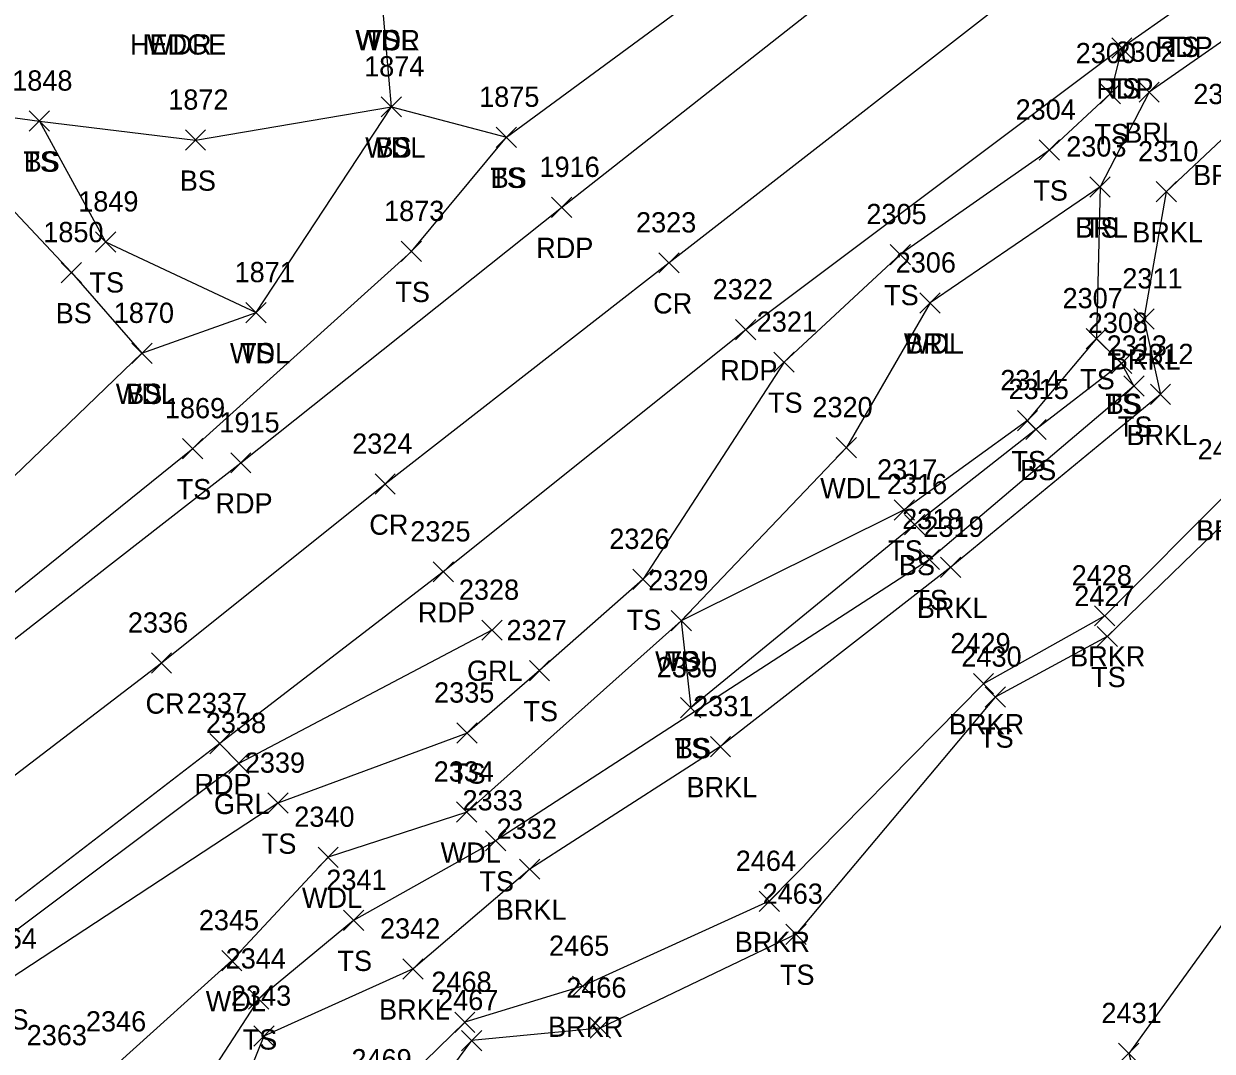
# Model space of a CAD drawing. Extents: x 1505656 to 1508446, y 700805 to 703031.
# Drawn here: x 1506706.6 to 1506823.9, y 702191.5 to 702293 of the extents above; entities that cross this region are included whole.
import ezdxf

# ---------------------------------------------------------------- set-up
doc = ezdxf.new("R2010")
doc.units = 0
for name, color, linetype in [('L_A', 7, 'Continuous'), ('L_I', 7, 'Continuous'), ('L_TIC', 7, 'Continuous'), ('LABL', 7, 'Continuous'), ('LAWA', 7, 'Continuous'), ('LAWE', 7, 'Continuous'), ('LELB', 7, 'Continuous'), ('P_A', 7, 'Continuous'), ('P_I', 7, 'Continuous'), ('P_TIC', 7, 'Continuous'), ('PET', 7, 'Continuous'), ('PRC', 7, 'Continuous'), ('R_A', 7, 'Continuous'), ('R_I', 7, 'Continuous'), ('R_TIC', 7, 'Continuous'), ('RGR', 7, 'Continuous')]:
    doc.layers.add(name, color=color, linetype=linetype)

msp = doc.modelspace()

# ---------------------------------------------------------------- linework, layer by layer
at = {"layer": 'L_TIC'}
for points in [[(1506813.99, 702289.57), (1506815.99, 702291.57)], [(1506815.99, 702289.57), (1506813.99, 702291.57)], [(1506812.87, 702285.06), (1506814.87, 702287.06)], [(1506814.87, 702285.06), (1506812.87, 702287.06)], [(1506816.69, 702285.2), (1506818.69, 702287.2)], [(1506818.69, 702285.2), (1506816.69, 702287.2)], [(1506741.86, 702283.75), (1506743.86, 702285.75)], [(1506743.86, 702283.75), (1506741.86, 702285.75)], [(1506741.86, 702283.75), (1506743.86, 702285.75)], [(1506743.86, 702283.75), (1506741.86, 702285.75)], [(1506707.11, 702282.35), (1506709.11, 702284.35)], [(1506709.11, 702282.35), (1506707.11, 702284.35)], [(1506707.11, 702282.35), (1506709.11, 702284.35)], [(1506709.11, 702282.35), (1506707.11, 702284.35)], [(1506722.52, 702280.47), (1506724.52, 702282.47)], [(1506724.52, 702280.47), (1506722.52, 702282.47)], [(1506753.22, 702280.75), (1506755.22, 702282.75)], [(1506755.22, 702280.75), (1506753.22, 702282.75)], [(1506753.22, 702280.75), (1506755.22, 702282.75)], [(1506755.22, 702280.75), (1506753.22, 702282.75)], [(1506806.84, 702279.49), (1506808.84, 702281.49)], [(1506808.84, 702279.49), (1506806.84, 702281.49)], [(1506811.84, 702275.84), (1506813.84, 702277.84)], [(1506813.84, 702275.84), (1506811.84, 702277.84)], [(1506811.84, 702275.84), (1506813.84, 702277.84)], [(1506813.84, 702275.84), (1506811.84, 702277.84)], [(1506818.38, 702275.37), (1506820.38, 702277.37)], [(1506820.38, 702275.37), (1506818.38, 702277.37)], [(1506713.64, 702270.42), (1506715.64, 702272.42)], [(1506715.64, 702270.42), (1506713.64, 702272.42)], [(1506743.84, 702269.48), (1506745.84, 702271.48)], [(1506745.84, 702269.48), (1506743.84, 702271.48)], [(1506792.11, 702269.17), (1506794.11, 702271.17)], [(1506794.11, 702269.17), (1506792.11, 702271.17)], [(1506710.27, 702267.39), (1506712.27, 702269.39)], [(1506712.27, 702267.39), (1506710.27, 702269.39)], [(1506795.06, 702264.39), (1506797.06, 702266.39)], [(1506797.06, 702264.39), (1506795.06, 702266.39)], [(1506795.06, 702264.39), (1506797.06, 702266.39)], [(1506797.06, 702264.39), (1506795.06, 702266.39)], [(1506728.5, 702263.44), (1506730.5, 702265.44)], [(1506730.5, 702263.44), (1506728.5, 702265.44)], [(1506728.5, 702263.44), (1506730.5, 702265.44)], [(1506730.5, 702263.44), (1506728.5, 702265.44)], [(1506816.17, 702262.82), (1506818.17, 702264.82)], [(1506818.17, 702262.82), (1506816.17, 702264.82)], [(1506811.48, 702260.87), (1506813.48, 702262.87)], [(1506813.48, 702260.87), (1506811.48, 702262.87)], [(1506811.48, 702260.87), (1506813.48, 702262.87)], [(1506813.48, 702260.87), (1506811.48, 702262.87)], [(1506717.23, 702259.42), (1506719.23, 702261.42)], [(1506719.23, 702259.42), (1506717.23, 702261.42)], [(1506717.23, 702259.42), (1506719.23, 702261.42)], [(1506719.23, 702259.42), (1506717.23, 702261.42)], [(1506780.64, 702258.55), (1506782.64, 702260.55)], [(1506782.64, 702258.55), (1506780.64, 702260.55)], [(1506813.97, 702258.43), (1506815.97, 702260.43)], [(1506815.97, 702258.43), (1506813.97, 702260.43)], [(1506813.97, 702258.43), (1506815.97, 702260.43)], [(1506815.97, 702258.43), (1506813.97, 702260.43)], [(1506815.19, 702256.19), (1506817.19, 702258.19)], [(1506817.19, 702256.19), (1506815.19, 702258.19)], [(1506817.81, 702255.36), (1506819.81, 702257.36)], [(1506819.81, 702255.36), (1506817.81, 702257.36)], [(1506804.68, 702252.78), (1506806.68, 702254.78)], [(1506806.68, 702252.78), (1506804.68, 702254.78)], [(1506805.51, 702251.9), (1506807.51, 702253.9)], [(1506807.51, 702251.9), (1506805.51, 702253.9)], [(1506722.25, 702250.01), (1506724.25, 702252.01)], [(1506724.25, 702250.01), (1506722.25, 702252.01)], [(1506786.79, 702250.11), (1506788.79, 702252.11)], [(1506788.79, 702250.11), (1506786.79, 702252.11)], [(1506792.51, 702243.96), (1506794.51, 702245.96)], [(1506794.51, 702243.96), (1506792.51, 702245.96)], [(1506793.54, 702242.52), (1506795.54, 702244.52)], [(1506795.54, 702242.52), (1506793.54, 702244.52)], [(1506795, 702239.07), (1506797, 702241.07)], [(1506797, 702239.07), (1506795, 702241.07)], [(1506797.1, 702238.3), (1506799.1, 702240.3)], [(1506799.1, 702238.3), (1506797.1, 702240.3)], [(1506766.7, 702237.11), (1506768.7, 702239.11)], [(1506768.7, 702237.11), (1506766.7, 702239.11)], [(1506812.3, 702233.51), (1506814.3, 702235.51)], [(1506814.3, 702233.51), (1506812.3, 702235.51)], [(1506770.49, 702233.02), (1506772.49, 702235.02)], [(1506772.49, 702233.02), (1506770.49, 702235.02)], [(1506770.49, 702233.02), (1506772.49, 702235.02)], [(1506772.49, 702233.02), (1506770.49, 702235.02)], [(1506812.55, 702231.47), (1506814.55, 702233.47)], [(1506814.55, 702231.47), (1506812.55, 702233.47)], [(1506756.49, 702228.1), (1506758.49, 702230.1)], [(1506758.49, 702228.1), (1506756.49, 702230.1)], [(1506800.33, 702226.81), (1506802.33, 702228.81)], [(1506802.33, 702226.81), (1506800.33, 702228.81)], [(1506801.49, 702225.49), (1506803.49, 702227.49)], [(1506803.49, 702225.49), (1506801.49, 702227.49)], [(1506771.42, 702224.44), (1506773.42, 702226.44)], [(1506773.42, 702224.44), (1506771.42, 702226.44)], [(1506771.42, 702224.44), (1506773.42, 702226.44)], [(1506773.42, 702224.44), (1506771.42, 702226.44)], [(1506749.34, 702221.94), (1506751.34, 702223.94)], [(1506751.34, 702221.94), (1506749.34, 702223.94)], [(1506774.36, 702220.6), (1506776.36, 702222.6)], [(1506776.36, 702220.6), (1506774.36, 702222.6)], [(1506730.66, 702215.02), (1506732.66, 702217.02)], [(1506732.66, 702215.02), (1506730.66, 702217.02)], [(1506749.3, 702214.14), (1506751.3, 702216.14)], [(1506751.3, 702214.14), (1506749.3, 702216.14)], [(1506752.15, 702211.3), (1506754.15, 702213.3)], [(1506754.15, 702211.3), (1506752.15, 702213.3)], [(1506735.62, 702209.68), (1506737.62, 702211.68)], [(1506737.62, 702209.68), (1506735.62, 702211.68)], [(1506755.52, 702208.5), (1506757.52, 702210.5)], [(1506757.52, 702208.5), (1506755.52, 702210.5)], [(1506779.18, 702205.33), (1506781.18, 702207.33)], [(1506781.18, 702205.33), (1506779.18, 702207.33)], [(1506738.13, 702203.45), (1506740.13, 702205.45)], [(1506740.13, 702203.45), (1506738.13, 702205.45)], [(1506781.82, 702202.08), (1506783.82, 702204.08)], [(1506783.82, 702202.08), (1506781.82, 702204.08)], [(1506726.11, 702199.47), (1506728.11, 702201.47)], [(1506728.11, 702199.47), (1506726.11, 702201.47)], [(1506744, 702198.65), (1506746, 702200.65)], [(1506746, 702198.65), (1506744, 702200.65)], [(1506760.74, 702196.95), (1506762.74, 702198.95)], [(1506762.74, 702196.95), (1506760.74, 702198.95)], [(1506728.76, 702195.69), (1506730.76, 702197.69)], [(1506730.76, 702195.69), (1506728.76, 702197.69)], [(1506749.12, 702193.39), (1506751.12, 702195.39)], [(1506751.12, 702193.39), (1506749.12, 702195.39)], [(1506762.49, 702192.82), (1506764.49, 702194.82)], [(1506764.49, 702192.82), (1506762.49, 702194.82)], [(1506729.28, 702192.02), (1506731.28, 702194.02)], [(1506731.28, 702192.02), (1506729.28, 702194.02)], [(1506749.79, 702191.58), (1506751.79, 702193.58)], [(1506751.79, 702191.58), (1506749.79, 702193.58)], [(1506814.67, 702190.31), (1506816.67, 702192.31)], [(1506816.67, 702190.31), (1506814.67, 702192.31)]]:
    msp.add_lwpolyline(points, dxfattribs=at)
at = {"layer": 'LABL'}
msp.add_lwpolyline([(1506989.79, 702239.71), (1506963.59, 702240.09), (1506955.54, 702242.08), (1506952.16, 702243.2), (1506941.91, 702247.19), (1506935.93, 702247.29), (1506907.51, 702258.11), (1506896.77, 702256.5), (1506888.48, 702274.05), (1506875.84, 702285.28), (1506870.68, 702301.06), (1506866.78, 702303.55), (1506866.44, 702310.57), (1506863.89, 702309.57), (1506859.19, 702309.88), (1506857.18, 702310.26), (1506855.27, 702301.97), (1506854.09, 702296.57), (1506844.28, 702291), (1506839.39, 702293.72), (1506830.59, 702295.18), (1506817.69, 702286.2), (1506812.84, 702276.84), (1506796.06, 702265.39)], dxfattribs=at)
at = {"layer": 'LAWA'}
for points in [[(1506477.11, 702338.78), (1506505.06, 702319.4), (1506519.83, 702306.48), (1506544.92, 702278.68), (1506587.97, 702243.37), (1506602.7, 702221.47), (1506611.67, 702210.59), (1506619.38, 702208.31), (1506641.95, 702218.05), (1506645.77, 702210.36), (1506641.46, 702203.26), (1506655.95, 702212.94), (1506663.5, 702213.58), (1506668.03, 702215.72), (1506670.93, 702221.58), (1506675.61, 702223.42), (1506692.94, 702236.13), (1506718.23, 702260.42), (1506729.5, 702264.44), (1506742.86, 702284.75), (1506741.94, 702295.33)], [(1506796.06, 702265.39), (1506787.79, 702251.11), (1506771.49, 702234.02), (1506750.3, 702215.14), (1506736.62, 702210.68), (1506727.11, 702200.47), (1506716.01, 702190.48), (1506710.15, 702189.12), (1506695.53, 702180.42), (1506682.85, 702170.87), (1506674.47, 702164.71), (1506646.45, 702141.69), (1506617.58, 702111.72), (1506588.06, 702090.95)], [(1506864.28, 702236.85), (1506836.1, 702219.53), (1506815.67, 702191.31), (1506820.05, 702174.68), (1506845.9, 702149.42), (1506851.82, 702140.45), (1506862.65, 702106.21), (1506869.7, 702082.79), (1506856.8, 702060.43)]]:
    msp.add_lwpolyline(points, dxfattribs=at)
at = {"layer": 'LAWE'}
for points in [[(1506825.4, 702282.02), (1506819.38, 702276.37), (1506817.17, 702263.82), (1506818.81, 702256.36), (1506798.1, 702239.3), (1506775.36, 702221.6), (1506756.52, 702209.5), (1506745, 702199.65), (1506730.28, 702193.02), (1506725.7, 702181.7), (1506725.39, 702157.79), (1506735.91, 702147.08), (1506743.86, 702131.06), (1506744.55, 702116.8), (1506733.39, 702110.58), (1506713.54, 702103.83), (1506688.77, 702100.12), (1506686.8, 702100.19), (1506661.63, 702092.84)], [(1506825.74, 702246.95), (1506813.3, 702234.51), (1506801.33, 702227.81), (1506780.18, 702206.33), (1506761.74, 702197.95), (1506750.12, 702194.39), (1506742.24, 702186.74), (1506735.07, 702178.24), (1506737.95, 702160.76), (1506748.52, 702139.33), (1506757.1, 702114.3), (1506745.8, 702100.64), (1506730.09, 702096.8), (1506703.01, 702087.37)]]:
    msp.add_lwpolyline(points, dxfattribs=at)
at = {"layer": 'LELB'}
for points in [[(1506554.73, 702410.63), (1506571.62, 702388.81), (1506587.3, 702364.68), (1506595.49, 702347.32), (1506603.05, 702331.19), (1506631.52, 702309.43), (1506643.87, 702302.81), (1506672.58, 702294.92), (1506695.6, 702285.04), (1506708.11, 702283.35), (1506723.52, 702281.47), (1506742.86, 702284.75), (1506754.22, 702281.75), (1506785.62, 702304.86), (1506788.07, 702315.41), (1506788.97, 702329.45), (1506782.07, 702339.23), (1506762.2, 702353.33), (1506734.82, 702369.43)], [(1506814.99, 702290.57), (1506813.87, 702286.06), (1506807.84, 702280.49), (1506793.11, 702270.17), (1506781.64, 702259.55), (1506767.7, 702238.11), (1506757.49, 702229.1), (1506750.34, 702222.94), (1506731.66, 702216.02), (1506705.21, 702198.67), (1506682.75, 702182.36), (1506672.52, 702174.64), (1506641.22, 702149.14), (1506609.17, 702121.88), (1506576.09, 702098.53), (1506560.14, 702084.86), (1506543.98, 702068.4), (1506533.32, 702053.62)], [(1506695.6, 702285.04), (1506711.27, 702268.39), (1506718.23, 702260.42)], [(1506708.11, 702283.35), (1506714.64, 702271.42), (1506729.5, 702264.44)], [(1506544.92, 702278.68), (1506582.68, 702238.27), (1506598.32, 702217.88), (1506606.72, 702207.43), (1506617.6, 702203.18), (1506638.93, 702211.95), (1506641.46, 702203.26), (1506654.1, 702202.33), (1506664.08, 702207.76), (1506672.19, 702211.2), (1506678.19, 702215.65), (1506697.87, 702230.58), (1506723.25, 702251.01), (1506744.84, 702270.48), (1506754.22, 702281.75)], [(1506812.84, 702276.84), (1506812.48, 702261.87), (1506814.97, 702259.43), (1506816.19, 702257.19), (1506796, 702240.07), (1506753.15, 702212.3), (1506739.13, 702204.45), (1506729.76, 702196.69), (1506721.7, 702184.31), (1506724.22, 702158.03), (1506733.63, 702145.68), (1506737.24, 702128.69), (1506741.5, 702118.33), (1506733.2, 702112.69), (1506712.65, 702106.12)], [(1506812.48, 702261.87), (1506805.68, 702253.78), (1506793.51, 702244.96), (1506771.49, 702234.02), (1506772.42, 702225.44)], [(1506814.97, 702259.43), (1506806.51, 702252.9), (1506794.54, 702243.52), (1506772.42, 702225.44)], [(1506827.41, 702245.9), (1506813.55, 702232.47), (1506802.49, 702226.49), (1506782.82, 702203.08), (1506763.49, 702193.82), (1506750.79, 702192.58), (1506744.68, 702184.37), (1506741.2, 702177.31), (1506740.11, 702161.31), (1506752.22, 702139.07), (1506757.13, 702132.34), (1506759.83, 702115.66), (1506747.68, 702097.46), (1506729.54, 702093.11)]]:
    msp.add_lwpolyline(points, dxfattribs=at)
at = {"layer": 'P_TIC'}
for points in [[(1506813.99, 702289.57), (1506815.99, 702291.57)], [(1506815.99, 702289.57), (1506813.99, 702291.57)], [(1506758.67, 702273.83), (1506760.67, 702275.83)], [(1506760.67, 702273.83), (1506758.67, 702275.83)], [(1506769.28, 702268.35), (1506771.28, 702270.35)], [(1506771.28, 702268.35), (1506769.28, 702270.35)], [(1506776.85, 702261.75), (1506778.85, 702263.75)], [(1506778.85, 702261.75), (1506776.85, 702263.75)], [(1506727, 702248.61), (1506729, 702250.61)], [(1506729, 702248.61), (1506727, 702250.61)], [(1506741.25, 702246.51), (1506743.25, 702248.51)], [(1506743.25, 702246.51), (1506741.25, 702248.51)], [(1506746.99, 702237.85), (1506748.99, 702239.85)], [(1506748.99, 702237.85), (1506746.99, 702239.85)], [(1506719.16, 702228.85), (1506721.16, 702230.85)], [(1506721.16, 702228.85), (1506719.16, 702230.85)], [(1506724.92, 702220.9), (1506726.92, 702222.9)], [(1506726.92, 702220.9), (1506724.92, 702222.9)]]:
    msp.add_lwpolyline(points, dxfattribs=at)
at = {"layer": 'PET'}
for points in [[(1506450.65, 702029.2), (1506459.01, 702027.77), (1506468.15, 702029.49), (1506475.63, 702033.45), (1506492.49, 702050.17), (1506507, 702065.69), (1506526.03, 702085.92), (1506543.4, 702101.89), (1506555.15, 702112.06), (1506575.48, 702129.8), (1506589.02, 702140.73), (1506620.87, 702167.68), (1506653.75, 702193.6), (1506674.56, 702208.99), (1506700.97, 702228.57), (1506728, 702249.61), (1506759.67, 702274.83), (1506793.4, 702301.37), (1506821.19, 702323.11), (1506840.12, 702337.4)], [(1506857.05, 702321.26), (1506820.83, 702294.67), (1506814.99, 702290.57), (1506777.85, 702262.75), (1506747.99, 702238.85), (1506725.92, 702221.9), (1506702.36, 702203.8), (1506679.15, 702185.98), (1506669.5, 702178.34), (1506637.66, 702153.48), (1506604.91, 702127), (1506574.06, 702100.19), (1506542.07, 702070.61), (1506522.55, 702050.29), (1506506.91, 702029.72), (1506498.07, 702013.24), (1506495.48, 702000.5), (1506496.78, 701989.17), (1506504.12, 701976.85)]]:
    msp.add_lwpolyline(points, dxfattribs=at)
at = {"layer": 'PRC'}
msp.add_lwpolyline([(1507099.79, 702434.29), (1507054.12, 702415.31), (1507012.5, 702399.89), (1506976.2, 702386.69), (1506932.66, 702370.41), (1506907.47, 702359.22), (1506868.1, 702338.86), (1506842.67, 702323.4), (1506809.9, 702300.17), (1506770.28, 702269.35), (1506742.25, 702247.51), (1506720.16, 702229.85), (1506696, 702211.38), (1506672.48, 702193.19), (1506662.62, 702185.62), (1506629.64, 702159.4), (1506597.85, 702133.73), (1506566.79, 702107.87), (1506534.18, 702078.28), (1506512.18, 702055.63), (1506496.34, 702038.07), (1506482, 702021.83), (1506469.42, 702008.91)], dxfattribs=at)
at = {"layer": 'R_TIC'}
for points in [[(1506751.79, 702232.09), (1506753.79, 702234.09)], [(1506753.79, 702232.09), (1506751.79, 702234.09)], [(1506726.8, 702218.94), (1506728.8, 702220.94)], [(1506728.8, 702218.94), (1506726.8, 702220.94)]]:
    msp.add_lwpolyline(points, dxfattribs=at)
at = {"layer": 'RGR'}
msp.add_lwpolyline([(1506752.79, 702233.09), (1506727.8, 702219.94), (1506703.59, 702201.8), (1506680.27, 702184.69), (1506670.61, 702177.25), (1506638.82, 702152.4), (1506605.75, 702125.7), (1506574.75, 702099.53), (1506559.42, 702085.15), (1506543.98, 702068.4), (1506523.47, 702048.35), (1506509.04, 702028.65), (1506499.81, 702012.03), (1506496.91, 702000.42), (1506498.7, 701989.82), (1506504.87, 701977.79), (1506523.25, 701960.02), (1506561.6, 701930.02), (1506583.7, 701912.41)], dxfattribs=at)

# ---------------------------------------------------------------- texts
at = {"layer": 'L_A'}
for s, p in [('HEDGE', (1506717.05, 702289.91)), ('WDR', (1506718.72, 702289.91)), ('WDR', (1506739.3, 702290.33)), ('WDL', (1506739.36, 702290.33)), ('TS', (1506740.35, 702290.33)), ('TS', (1506819.24, 702289.67)), ('TS', (1506813.4, 702285.57)), ('TS', (1506812.28, 702281.06)), ('BRL', (1506815.24, 702281.2)), ('WDL', (1506740.28, 702279.75)), ('BS', (1506741.3, 702279.75)), ('TS', (1506706.52, 702278.35)), ('BS', (1506706.55, 702278.35)), ('TS', (1506752.63, 702276.75)), ('BS', (1506752.66, 702276.75)), ('BRKL', (1506822.04, 702277.02)), ('BS', (1506721.97, 702276.47)), ('TS', (1506806.25, 702275.49)), ('BRL', (1506810.38, 702271.84)), ('TS', (1506811.25, 702271.84)), ('BRKL', (1506816.02, 702271.37)), ('TS', (1506713.05, 702266.42)), ('TS', (1506743.25, 702265.48)), ('TS', (1506791.52, 702265.17)), ('BS', (1506709.71, 702263.39)), ('WDL', (1506793.47, 702260.39)), ('BRL', (1506793.6, 702260.39)), ('WDL', (1506726.92, 702259.44)), ('TS', (1506727.91, 702259.44)), ('BRKL', (1506813.81, 702258.82)), ('TS', (1506810.88, 702256.87)), ('TS', (1506810.88, 702256.87)), ('WDL', (1506715.65, 702255.42)), ('BS', (1506716.67, 702255.42)), ('TS', (1506780.05, 702254.55)), ('TS', (1506813.38, 702254.43)), ('BS', (1506813.41, 702254.43)), ('TS', (1506814.6, 702252.19)), ('BRKL', (1506815.45, 702251.36)), ('TS', (1506804.09, 702248.78)), ('BS', (1506804.95, 702247.9)), ('WDL', (1506785.21, 702246.11)), ('TS', (1506721.66, 702246.01)), ('BRKR', (1506822.33, 702241.95)), ('TS', (1506791.92, 702239.96)), ('BS', (1506792.98, 702238.52)), ('TS', (1506794.41, 702235.07)), ('BRKL', (1506794.75, 702234.3)), ('TS', (1506766.11, 702233.11)), ('WDL', (1506768.9, 702229.02)), ('TS', (1506769.9, 702229.02)), ('BRKR', (1506809.89, 702229.51)), ('TS', (1506811.96, 702227.47)), ('TS', (1506755.9, 702224.1)), ('BRKR', (1506797.92, 702222.81)), ('TS', (1506800.9, 702221.49)), ('TS', (1506770.83, 702220.44)), ('BS', (1506770.86, 702220.44)), ('TS', (1506748.75, 702217.94)), ('BRKL', (1506772, 702216.6)), ('TS', (1506730.07, 702211.02)), ('WDL', (1506747.72, 702210.14)), ('TS', (1506751.56, 702207.3)), ('WDL', (1506734.03, 702205.68)), ('BRKL', (1506753.17, 702204.5)), ('BRKR', (1506776.77, 702201.33)), ('TS', (1506737.54, 702199.45)), ('TS', (1506781.23, 702198.08)), ('WDL', (1506724.53, 702195.47)), ('BRKL', (1506741.64, 702194.65)), ('TS', (1506703.62, 702193.67)), ('BRKR', (1506758.33, 702192.95)), ('TS', (1506728.17, 702191.69))]:
    msp.add_text(s, height=2, dxfattribs=at).set_placement(p)
at = {"layer": 'L_I'}
for s, p in [('2300', (1506810.44, 702289.06)), ('2302', (1506814.35, 702289.2)), ('1874', (1506740.17, 702287.75)), ('1874', (1506740.17, 702287.75)), ('1848', (1506705.42, 702286.35)), ('1848', (1506705.42, 702286.35)), ('2309', (1506822.05, 702285.02)), ('1872', (1506720.83, 702284.47)), ('1875', (1506751.53, 702284.75)), ('1875', (1506751.53, 702284.75)), ('2304', (1506804.5, 702283.49)), ('2303', (1506809.5, 702279.84)), ('2303', (1506809.5, 702279.84)), ('2310', (1506816.6, 702279.37)), ('1849', (1506711.94, 702274.42)), ('1873', (1506742.14, 702273.48)), ('2305', (1506789.77, 702273.17)), ('1850', (1506708.49, 702271.39)), ('2306', (1506792.66, 702268.39)), ('2306', (1506792.66, 702268.39)), ('1871', (1506727.38, 702267.44)), ('1871', (1506727.38, 702267.44)), ('2311', (1506815.04, 702266.82)), ('2307', (1506809.14, 702264.87)), ('2307', (1506809.14, 702264.87)), ('1870', (1506715.45, 702263.42)), ('1870', (1506715.45, 702263.42)), ('2321', (1506778.94, 702262.55)), ('2308', (1506811.63, 702262.43)), ('2308', (1506811.63, 702262.43)), ('2313', (1506813.5, 702260.19)), ('2312', (1506816.12, 702259.36)), ('2314', (1506802.99, 702256.78)), ('2315', (1506803.81, 702255.9)), ('1869', (1506720.5, 702254.01)), ('2320', (1506784.44, 702254.11)), ('2425', (1506822.48, 702249.95)), ('2317', (1506790.82, 702247.96)), ('2316', (1506791.79, 702246.52)), ('2318', (1506793.3, 702243.07)), ('2319', (1506795.4, 702242.3)), ('2326', (1506764.38, 702241.11)), ('2329', (1506768.22, 702237.02)), ('2329', (1506768.22, 702237.02)), ('2428', (1506810.04, 702237.51)), ('2427', (1506810.29, 702235.47)), ('2327', (1506754.23, 702232.1)), ('2429', (1506798.06, 702230.81)), ('2330', (1506769.07, 702228.44)), ('2330', (1506769.07, 702228.44)), ('2430', (1506799.15, 702229.49)), ('2335', (1506747.08, 702225.94)), ('2331', (1506772.66, 702224.6)), ('2339', (1506728.39, 702219.02)), ('2334', (1506747.04, 702218.14)), ('2333', (1506749.89, 702215.3)), ('2340', (1506733.27, 702213.68)), ('2332', (1506753.26, 702212.5)), ('2464', (1506776.87, 702209.33)), ('2341', (1506736.44, 702207.45)), ('2463', (1506779.52, 702206.08)), ('2345', (1506723.85, 702203.47)), ('2342', (1506741.74, 702202.65)), ('2364', (1506701.91, 702201.67)), ('2465', (1506758.43, 702200.95)), ('2344', (1506726.5, 702199.69)), ('2468', (1506746.81, 702197.39)), ('2466', (1506760.13, 702196.82)), ('2343', (1506727.02, 702196.02)), ('2467', (1506747.48, 702195.58)), ('2346', (1506712.7, 702193.48)), ('2346', (1506712.7, 702193.48)), ('2431', (1506812.98, 702194.31)), ('2363', (1506706.85, 702192.12)), ('2363', (1506706.85, 702192.12)), ('2469', (1506738.92, 702189.74))]:
    msp.add_text(s, height=2, dxfattribs=at).set_placement(p)
at = {"layer": 'P_A'}
for s, p in [('RDP', (1506818.32, 702289.67)), ('RDP', (1506812.48, 702285.57)), ('RDP', (1506757.16, 702269.83)), ('CR', (1506768.71, 702264.35)), ('RDP', (1506775.34, 702257.75)), ('RDP', (1506725.49, 702244.61)), ('CR', (1506740.68, 702242.51)), ('RDP', (1506745.48, 702233.85)), ('CR', (1506718.59, 702224.85)), ('RDP', (1506723.41, 702216.9))]:
    msp.add_text(s, height=2, dxfattribs=at).set_placement(p)
at = {"layer": 'P_I'}
for s, p in [('1916', (1506757.49, 702277.83)), ('2323', (1506767.02, 702272.35)), ('2322', (1506774.59, 702265.75)), ('1915', (1506725.88, 702252.61)), ('2324', (1506738.99, 702250.51)), ('2325', (1506744.73, 702241.85)), ('2336', (1506716.84, 702232.85)), ('2337', (1506722.66, 702224.9))]:
    msp.add_text(s, height=2, dxfattribs=at).set_placement(p)
at = {"layer": 'R_A'}
for p in [(1506750.33, 702228.09), (1506725.34, 702214.94)]:
    msp.add_text('GRL', height=2, dxfattribs=at).set_placement(p)
at = {"layer": 'R_I'}
for s, p in [('2328', (1506749.53, 702236.09)), ('2338', (1506724.54, 702222.94))]:
    msp.add_text(s, height=2, dxfattribs=at).set_placement(p)

doc.saveas('drawing.dxf')
